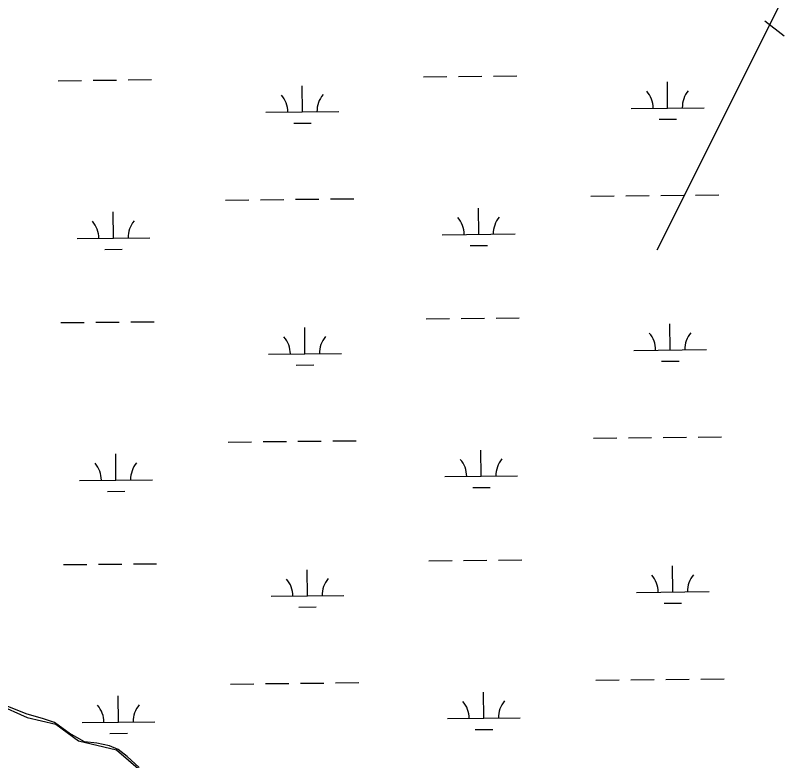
# Model space of a CAD drawing. Extents: x 3734862 to 3772949, y 391520 to 417239.
# Drawn here: x 3766777 to 3767838, y 400752 to 401776 of the extents above; entities that cross this region are included whole.
import ezdxf

# ---------------------------------------------------------------- set-up
doc = ezdxf.new("R2010")
doc.units = 0
for name, color, linetype in [('V-TOPO-SHOR', 7, 'Continuous'), ('V-UTIL-LINE', 7, 'Continuous'), ('V-WETL-SWMP', 7, 'Continuous')]:
    doc.layers.add(name, color=color, linetype=linetype)

msp = doc.modelspace()

# ---------------------------------------------------------------- linework, layer by layer
at = {"layer": 'V-TOPO-SHOR'}
for p, q in [((3766709.9, 400848.8), (3766793.6, 400810.9)), ((3766793.6, 400810.9), (3766832.9, 400801.9)), ((3766832.9, 400801.9), (3766864.1, 400779)), ((3766864.1, 400779), (3766916.2, 400766.5)), ((3766916.2, 400766.5), (3766964.1, 400725.8))]:
    msp.add_line(p, q, dxfattribs=at)
msp.add_lwpolyline([(3768366.6, 401979.8), (3768338, 401914.5), (3768338, 401884.7), (3768338, 401855), (3768323.1, 401845.1), (3768283.4, 401850), (3768253.7, 401864.9), (3767961.1, 402053.4), (3767961.1, 402053.4), (3767946.2, 402048.4), (3767936.3, 402008.7), (3767658.6, 401453.3)], dxfattribs=at)
at = {"layer": 'V-UTIL-LINE'}
msp.add_lwpolyline([(3767807, 401768.8), (3767833.6, 401748.2)], dxfattribs=at)
at = {"layer": 'V-WETL-SWMP'}
for p, q in [((3766836.4, 401686.5), (3766868.4, 401686.8)), ((3766884.4, 401687), (3766916.4, 401687.4)), ((3766932.4, 401687.5), (3766964.4, 401687.9)), ((3767338.3, 401691.8), (3767370.3, 401692.2)), ((3767386.3, 401692.3), (3767418.3, 401692.7)), ((3767434.3, 401692.8), (3767466.3, 401693.2)), ((3767171.7, 401643.6), (3767171.4, 401679.6)), ((3767673.6, 401648.9), (3767673.2, 401684.9)), ((3767121.7, 401643.1), (3767221.7, 401644.1)), ((3767623.6, 401648.4), (3767723.6, 401649.4)), ((3767661.8, 401633.4), (3767685.8, 401633.6)), ((3767159.9, 401628.1), (3767183.9, 401628.3)), ((3767568.1, 401527.7), (3767600.1, 401528.1)), ((3767616.1, 401528.2), (3767648, 401528.6)), ((3767664, 401528.7), (3767696, 401529.1)), ((3767712, 401529.2), (3767744, 401529.6)), ((3767066.2, 401522.4), (3767098.2, 401522.8)), ((3767114.2, 401522.9), (3767146.2, 401523.3)), ((3767162.2, 401523.4), (3767194.2, 401523.8)), ((3767210.2, 401523.9), (3767242.2, 401524.3)), ((3766912.1, 401470.1), (3766911.7, 401506.1)), ((3767414, 401475.4), (3767413.6, 401511.4)), ((3767364, 401474.8), (3767464, 401475.9)), ((3766862.1, 401469.5), (3766962.1, 401470.6)), ((3766900.3, 401454.5), (3766924.3, 401454.8)), ((3767402.2, 401459.8), (3767426.2, 401460.1)), ((3767341.8, 401359.2), (3767373.8, 401359.5)), ((3767389.8, 401359.7), (3767421.8, 401360)), ((3767437.8, 401360.2), (3767469.8, 401360.5)), ((3766839.9, 401353.9), (3766871.9, 401354.2)), ((3766887.9, 401354.4), (3766919.9, 401354.7)), ((3766935.9, 401354.9), (3766967.9, 401355.2)), ((3767175.3, 401311), (3767174.9, 401347)), ((3767677.1, 401316.3), (3767676.8, 401352.3)), ((3767627.1, 401315.7), (3767727.1, 401316.8)), ((3767125.3, 401310.4), (3767225.3, 401311.5)), ((3767163.4, 401295.4), (3767187.4, 401295.7)), ((3767665.3, 401300.7), (3767689.3, 401301)), ((3767069.7, 401189.8), (3767101.7, 401190.1)), ((3767117.7, 401190.3), (3767149.7, 401190.6)), ((3767165.7, 401190.8), (3767197.7, 401191.1)), ((3767213.7, 401191.3), (3767245.7, 401191.6)), ((3767571.6, 401195.1), (3767603.6, 401195.4)), ((3767619.6, 401195.6), (3767651.6, 401195.9)), ((3767667.6, 401196.1), (3767699.6, 401196.4)), ((3767715.6, 401196.6), (3767747.6, 401196.9)), ((3767417.5, 401142.7), (3767417.1, 401178.7)), ((3766915.6, 401137.4), (3766915.3, 401173.4)), ((3766865.6, 401136.9), (3766965.6, 401137.9)), ((3767367.5, 401142.2), (3767467.5, 401143.2)), ((3767405.7, 401127.1), (3767429.7, 401127.4)), ((3766903.8, 401121.8), (3766927.8, 401122.1)), ((3767441.3, 401027.5), (3767473.3, 401027.9)), ((3766843.5, 401021.2), (3766875.5, 401021.5)), ((3766891.5, 401021.7), (3766923.5, 401022)), ((3766939.5, 401022.2), (3766971.4, 401022.5)), ((3767345.3, 401026.5), (3767377.3, 401026.8)), ((3767393.3, 401027), (3767425.3, 401027.3)), ((3767680.7, 400983.6), (3767680.3, 401019.6)), ((3767178.8, 400978.3), (3767178.4, 401014.3)), ((3767128.8, 400977.8), (3767228.8, 400978.8)), ((3767630.7, 400983.1), (3767730.6, 400984.1)), ((3767668.8, 400968.1), (3767692.8, 400968.3)), ((3767166.9, 400962.8), (3767190.9, 400963)), ((3767169.2, 400858.1), (3767201.2, 400858.5)), ((3767217.2, 400858.6), (3767249.2, 400859)), ((3767575.1, 400862.4), (3767607.1, 400862.8)), ((3767623.1, 400862.9), (3767655.1, 400863.3)), ((3767671.1, 400863.4), (3767703.1, 400863.8)), ((3767719.1, 400863.9), (3767751.1, 400864.3)), ((3767073.2, 400857.1), (3767105.2, 400857.5)), ((3767121.2, 400857.6), (3767153.2, 400858)), ((3766919.2, 400804.7), (3766918.8, 400840.7)), ((3767421, 400810), (3767420.7, 400846)), ((3766869.2, 400804.2), (3766969.2, 400805.3)), ((3767371, 400809.5), (3767471, 400810.6)), ((3767409.2, 400794.5), (3767433.2, 400794.7)), ((3766907.3, 400789.2), (3766931.3, 400789.4))]:
    msp.add_line(p, q, dxfattribs=at)
msp.add_lwpolyline([(3766947.3, 400742.4), (3766931, 400757.6), (3766918.8, 400767.2), (3766906.5, 400772.1), (3766889.5, 400775.6), (3766872.4, 400777.8), (3766851.3, 400789.5), (3766831, 400804), (3766814.6, 400809.5), (3766793.5, 400815.8), (3766760.1, 400829)], dxfattribs=at)
for centre, start, end in [((3767116.5, 401643.5), 359.8334, 41.377), ((3767227, 401644.7), 139.8334, 181.377), ((3767618.4, 401648.8), 359.8334, 41.377), ((3767728.9, 401650), 139.8334, 181.377), ((3767358.8, 401475.2), 359.8334, 41.377), ((3767469.2, 401476.4), 139.8334, 181.377), ((3766856.9, 401469.9), 359.8334, 41.377), ((3766967.4, 401471.1), 139.8334, 181.377), ((3767621.9, 401316.2), 359.8334, 41.377), ((3767732.4, 401317.3), 139.8334, 181.377), ((3767120, 401310.9), 359.8334, 41.377), ((3767230.5, 401312), 139.8334, 181.377), ((3767362.3, 401142.6), 359.8334, 41.377), ((3767472.8, 401143.8), 139.8334, 181.377), ((3766860.4, 401137.3), 359.8334, 41.377), ((3766970.9, 401138.5), 139.8334, 181.377), ((3767625.4, 400983.5), 359.8334, 41.377), ((3767735.9, 400984.7), 139.8334, 181.377), ((3767123.5, 400978.2), 359.8334, 41.377), ((3767234, 400979.4), 139.8334, 181.377), ((3766863.9, 400804.6), 359.8334, 41.377), ((3766974.4, 400805.8), 139.8334, 181.377), ((3767365.8, 400809.9), 359.8334, 41.377), ((3767476.3, 400811.1), 139.8334, 181.377)]:
    msp.add_arc(centre, 35.2, start, end, dxfattribs=at)

doc.saveas('drawing.dxf')
